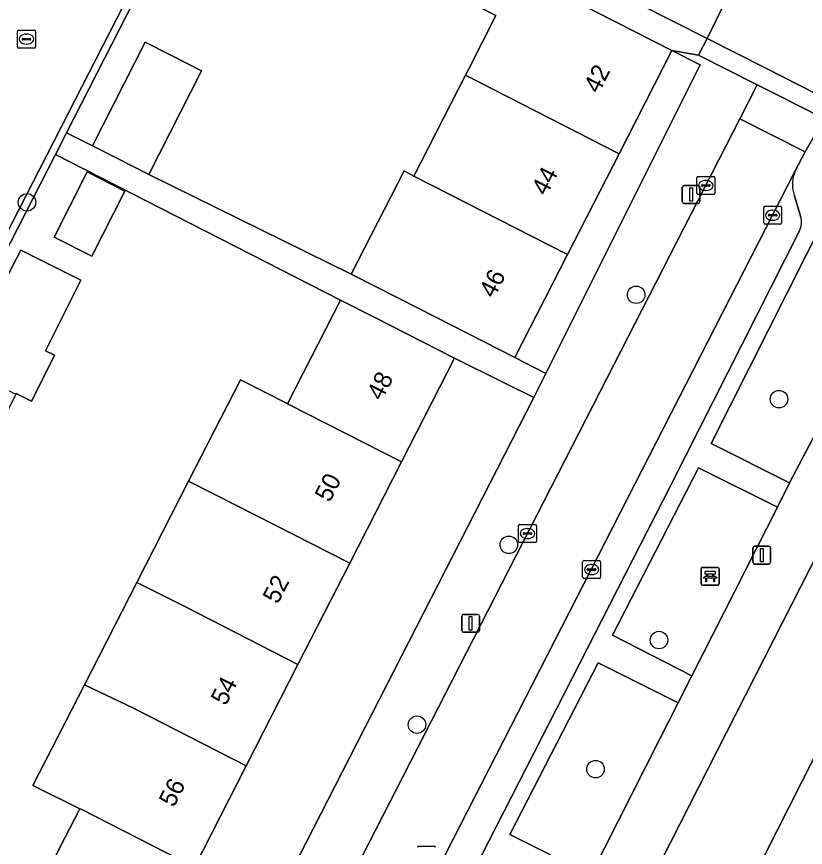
# Model space of a CAD drawing. Extents: x 160349 to 161355, y 381727 to 382854.
# Drawn here: x 160726.93 to 160770.96, y 382306.55 to 382352.95 of the extents above; entities that cross this region are included whole.
import ezdxf

# ---------------------------------------------------------------- set-up
doc = ezdxf.new("R2010")
doc.units = 0
for name, color, linetype in [('IMGEO_Bank', 7, 'Continuous'), ('IMGEO_Boom', 7, 'Continuous'), ('IMGEO_Erf', 7, 'Continuous'), ('IMGEO_Groenvoorziening', 7, 'Continuous'), ('IMGEO_Haag', 7, 'Continuous'), ('IMGEO_Kolk', 7, 'Continuous'), ('IMGEO_Lichtmast', 7, 'Continuous'), ('IMGEO_Pand', 7, 'Continuous'), ('IMGEO_Pand_nummerreeks', 7, 'Continuous'), ('IMGEO_Parkeervlak_open', 7, 'Continuous'), ('IMGEO_Rijbaan_lokaal_open', 7, 'Continuous'), ('IMGEO_Rioolput', 7, 'Continuous'), ('IMGEO_Voetpad_open', 7, 'Continuous')]:
    doc.layers.add(name, color=color, linetype=linetype)

msp = doc.modelspace()

# ---------------------------------------------------------------- linework, layer by layer
at = {"layer": 'IMGEO_Bank'}
for p, q in [((160765.138, 382321.269), (160765.138, 382322.11)), ((160765.138, 382322.11), (160765.138, 382321.269)), ((160765.213, 382322.194), (160766.054, 382322.194)), ((160766.054, 382322.194), (160765.213, 382322.194)), ((160766.138, 382322.119), (160766.138, 382321.278)), ((160766.138, 382321.278), (160766.138, 382322.119)), ((160765.835, 382321.592), (160765.442, 382321.592)), ((160765.447, 382321.7), (160765.447, 382321.806)), ((160765.491, 382321.806), (160765.491, 382321.7)), ((160765.779, 382321.812), (160765.497, 382321.812)), ((160765.497, 382321.694), (160765.779, 382321.694)), ((160765.785, 382321.7), (160765.785, 382321.806)), ((160765.829, 382321.806), (160765.829, 382321.7)), ((160766.063, 382321.194), (160765.222, 382321.194)), ((160765.222, 382321.194), (160766.063, 382321.194))]:
    msp.add_line(p, q, dxfattribs=at)
for points in [[(160765.441, 382321.812), (160765.355, 382321.812), (160765.355, 382321.973), (160765.918, 382321.973), (160765.918, 382321.812), (160765.835, 382321.812)], [(160765.385, 382321.592), (160765.243, 382321.592), (160765.355, 382321.694), (160765.441, 382321.694)], [(160765.435, 382321.585), (160765.435, 382321.378), (160765.392, 382321.378), (160765.392, 382321.585)], [(160765.835, 382321.694), (160765.918, 382321.694), (160766.03, 382321.592), (160765.891, 382321.592)], [(160765.885, 382321.585), (160765.885, 382321.378), (160765.841, 382321.378), (160765.841, 382321.585)]]:
    msp.add_lwpolyline(points, dxfattribs=at)
for centre, radius, start, end in [((160765.216, 382322.116), 0.0779, 92.4484, 184.2845), ((160765.216, 382322.116), 0.0779, 92.4484, 184.2845), ((160766.06, 382322.116), 0.0779, 2.4484, 94.2845), ((160766.06, 382322.116), 0.0779, 2.4484, 94.2845), ((160765.385, 382321.585), 0.00671, 2.8957, 87.1043), ((160765.442, 382321.585), 0.00671, 92.8957, 177.1043), ((160765.44, 382321.805), 0.00671, 2.8957, 87.1043), ((160765.44, 382321.701), 0.00671, 272.8957, 357.1043), ((160765.497, 382321.805), 0.00671, 92.8957, 177.1043), ((160765.497, 382321.701), 0.00671, 182.8957, 267.1043), ((160765.779, 382321.805), 0.00671, 2.8957, 87.1043), ((160765.779, 382321.701), 0.00671, 272.8957, 357.1043), ((160765.836, 382321.805), 0.00671, 92.8957, 177.1043), ((160765.836, 382321.701), 0.00671, 182.8957, 267.1043), ((160765.834, 382321.585), 0.00671, 2.8957, 87.1043), ((160765.891, 382321.585), 0.00671, 92.8957, 177.1043), ((160765.216, 382321.272), 0.0779, 182.4484, 274.2845), ((160765.216, 382321.272), 0.0779, 182.4484, 274.2845), ((160766.06, 382321.272), 0.0779, 272.4484, 4.2845), ((160766.06, 382321.272), 0.0779, 272.4484, 4.2845)]:
    msp.add_arc(centre, radius, start, end, dxfattribs=at)
at = {"layer": 'IMGEO_Boom'}
for centre in [(160727.51, 382342.584), (160761.511, 382337.419), (160769.48, 382331.589), (160754.403, 382323.455), (160762.783, 382318.131), (160749.273, 382313.407), (160759.24, 382310.923)]:
    msp.add_circle(centre, 0.489, dxfattribs=at)
at = {"layer": 'IMGEO_Erf'}
for points in [[(160753.685, 382353.012), (160752.724, 382353.503), (160753.965, 382355.931), (160745.447, 382360.153), (160745.299, 382360.226), (160742.757, 382361.508), (160739.849, 382355.822), (160735.595, 382357.997), (160732.663, 382352.257), (160729.719, 382346.462), (160731.155, 382345.732), (160734.099, 382351.527), (160735.498, 382350.816), (160737.252, 382349.924), (160734.308, 382344.129), (160745.608, 382338.576), (160748.554, 382344.333), (160749.107, 382344.051), (160751.982, 382349.679), (160752.164, 382350.035)], [(160763.498, 382351.061), (160760.554, 382345.299), (160757.678, 382339.67), (160754.736, 382333.911), (160756.469, 382333.026), (160765.081, 382350.252)], [(160729.024, 382340.636), (160730.817, 382344.166), (160730.875, 382344.28), (160732.975, 382343.213), (160731.124, 382339.569)], [(160726.9, 382331.907), (160726.879, 382331.865), (160724.078, 382326.201), (160721.121, 382320.222), (160718.54, 382315.002), (160716.37, 382316.087), (160718.957, 382321.257), (160721.965, 382327.272), (160724.789, 382332.918), (160724.434, 382333.097), (160724.521, 382333.272), (160723.875, 382333.608), (160727.17, 382339.907), (160730.518, 382338.237), (160728.543, 382334.288), (160729.047, 382334.036), (160727.871, 382331.683), (160727.765, 382331.47)], [(160755.792, 382331.673), (160754.104, 382332.518), (160751.377, 382333.881), (160748.416, 382328.085), (160745.525, 382322.427), (160742.634, 382316.767), (160739.742, 382311.107), (160736.851, 382305.448), (160733.96, 382299.79), (160731.069, 382294.13), (160728.177, 382288.471), (160725.286, 382282.812), (160722.395, 382277.152), (160719.504, 382271.493), (160716.613, 382265.834), (160713.721, 382260.174), (160710.767, 382254.392), (160715.129, 382252.163)]]:
    msp.add_lwpolyline(points, close=True, dxfattribs=at)
for points in [[(160728.877, 382305.615), (160729.644, 382307.116), (160730.413, 382308.622), (160730.459, 382308.713), (160727.843, 382310), (160730.719, 382315.629), (160733.643, 382321.351), (160736.53, 382327.002), (160739.422, 382332.662), (160742.059, 382331.332), (160742.09, 382331.393), (160745.008, 382337.111), (160729.098, 382345.248), (160688.461, 382265.787)], [(160781.126, 382341.611), (160738.964, 382258.729), (160737.898, 382256.951), (160734.312, 382250), (160733.108, 382247.631), (160735.817, 382246.255), (160737.731, 382250), (160738.743, 382251.98), (160741.601, 382257.573), (160744.459, 382263.165), (160747.317, 382268.759), (160749.187, 382267.808), (160751.97, 382273.278), (160754.753, 382278.749), (160757.536, 382284.218), (160760.319, 382289.688), (160763.102, 382295.158), (160765.885, 382300.628), (160768.667, 382306.097), (160771.451, 382311.568)]]:
    msp.add_lwpolyline(points, dxfattribs=at)
at = {"layer": 'IMGEO_Groenvoorziening'}
for points in [[(160729.098, 382345.248), (160729.719, 382346.462), (160732.663, 382352.257), (160735.595, 382357.997), (160735.246, 382358.167), (160687.321, 382264.602), (160687.672, 382264.425), (160688.461, 382265.787)], [(160779.938, 382345.646), (160775.257, 382348.083), (160765.691, 382329.113), (160770.077, 382326.909)], [(160764.623, 382316.13), (160769.395, 382325.56), (160764.996, 382327.759), (160760.193, 382318.413)], [(160758.975, 382305.009), (160762.822, 382312.572), (160763.858, 382314.619), (160759.393, 382316.858), (160754.468, 382307.275)]]:
    msp.add_lwpolyline(points, close=True, dxfattribs=at)
at = {"layer": 'IMGEO_Haag'}
msp.add_lwpolyline([(160729.719, 382346.462), (160732.663, 382352.257), (160735.595, 382357.997), (160735.246, 382358.167), (160687.321, 382264.602), (160687.672, 382264.425), (160688.461, 382265.787), (160729.098, 382345.248)], close=True, dxfattribs=at)
at = {"layer": 'IMGEO_Kolk'}
for p, q in [((160726.979, 382351.272), (160726.979, 382352.124)), ((160727.054, 382352.198), (160727.906, 382352.198)), ((160727.98, 382352.124), (160727.98, 382351.272)), ((160727.238, 382351.692), (160727.238, 382351.704)), ((160727.676, 382351.655), (160727.278, 382351.655)), ((160727.281, 382351.741), (160727.679, 382351.741)), ((160727.467, 382351.978), (160727.492, 382351.978)), ((160727.722, 382351.704), (160727.722, 382351.692)), ((160727.906, 382351.198), (160727.054, 382351.198)), ((160727.49, 382351.418), (160727.465, 382351.418)), ((160764.897, 382343.097), (160764.897, 382343.949)), ((160764.972, 382344.023), (160765.824, 382344.023)), ((160765.385, 382343.803), (160765.41, 382343.803)), ((160765.898, 382343.949), (160765.898, 382343.097)), ((160765.156, 382343.517), (160765.156, 382343.529)), ((160765.594, 382343.48), (160765.196, 382343.48)), ((160765.199, 382343.566), (160765.597, 382343.566)), ((160765.64, 382343.529), (160765.64, 382343.517)), ((160765.824, 382343.023), (160764.972, 382343.023)), ((160765.408, 382343.243), (160765.383, 382343.243)), ((160768.704, 382342.362), (160769.556, 382342.362)), ((160768.629, 382341.436), (160768.629, 382342.288)), ((160768.931, 382341.905), (160769.329, 382341.905)), ((160769.117, 382342.142), (160769.142, 382342.142)), ((160769.63, 382342.288), (160769.63, 382341.436)), ((160768.888, 382341.856), (160768.888, 382341.868)), ((160769.326, 382341.819), (160768.928, 382341.819)), ((160769.14, 382341.582), (160769.115, 382341.582)), ((160769.372, 382341.868), (160769.372, 382341.856)), ((160769.556, 382341.362), (160768.704, 382341.362)), ((160754.943, 382323.657), (160754.943, 382324.509)), ((160755.018, 382324.583), (160755.87, 382324.583)), ((160755.431, 382324.363), (160755.456, 382324.363)), ((160755.944, 382324.509), (160755.944, 382323.657)), ((160755.202, 382324.077), (160755.202, 382324.089)), ((160755.64, 382324.04), (160755.242, 382324.04)), ((160755.245, 382324.126), (160755.643, 382324.126)), ((160755.454, 382323.803), (160755.429, 382323.803)), ((160755.686, 382324.089), (160755.686, 382324.077)), ((160755.87, 382323.583), (160755.018, 382323.583)), ((160758.524, 382321.643), (160758.524, 382322.495)), ((160758.599, 382322.569), (160759.451, 382322.569)), ((160759.525, 382322.495), (160759.525, 382321.643)), ((160758.783, 382322.063), (160758.783, 382322.075)), ((160759.221, 382322.026), (160758.823, 382322.026)), ((160758.826, 382322.112), (160759.224, 382322.112)), ((160759.012, 382322.349), (160759.037, 382322.349)), ((160759.267, 382322.075), (160759.267, 382322.063)), ((160759.451, 382321.569), (160758.599, 382321.569)), ((160759.035, 382321.789), (160759.01, 382321.789))]:
    msp.add_line(p, q, dxfattribs=at)
for points in [[(160726.979, 382351.272), (160726.979, 382352.124)], [(160727.054, 382352.198), (160727.906, 382352.198)], [(160727.98, 382352.124), (160727.98, 382351.272)], [(160727.906, 382351.198), (160727.054, 382351.198)], [(160764.897, 382343.097), (160764.897, 382343.949)], [(160764.972, 382344.023), (160765.824, 382344.023)], [(160765.898, 382343.949), (160765.898, 382343.097)], [(160765.824, 382343.023), (160764.972, 382343.023)], [(160768.704, 382342.362), (160769.556, 382342.362)], [(160768.629, 382341.436), (160768.629, 382342.288)], [(160769.63, 382342.288), (160769.63, 382341.436)], [(160769.556, 382341.362), (160768.704, 382341.362)], [(160754.943, 382323.657), (160754.943, 382324.509)], [(160755.018, 382324.583), (160755.87, 382324.583)], [(160755.944, 382324.509), (160755.944, 382323.657)], [(160755.87, 382323.583), (160755.018, 382323.583)], [(160758.524, 382321.643), (160758.524, 382322.495)], [(160758.599, 382322.569), (160759.451, 382322.569)], [(160759.525, 382322.495), (160759.525, 382321.643)], [(160759.451, 382321.569), (160758.599, 382321.569)]]:
    msp.add_lwpolyline(points, dxfattribs=at)
for centre, radius, start, end in [((160727.056, 382352.122), 0.0765, 91.552, 178.448), ((160727.056, 382352.122), 0.0765, 91.552, 178.448), ((160727.904, 382352.122), 0.0765, 1.552, 88.448), ((160727.904, 382352.122), 0.0765, 1.552, 88.448), ((160727.278, 382351.701), 0.0403, 85.8775, 175.7526), ((160727.275, 382351.691), 0.0366, 178.938, 274.7102), ((160727.679, 382351.698), 0.043, 264.8664, 352.4533), ((160727.683, 382351.703), 0.0386, 1.7309, 96.639), ((160727.056, 382351.274), 0.0765, 181.552, 268.448), ((160727.056, 382351.274), 0.0765, 181.552, 268.448), ((160727.904, 382351.274), 0.0765, 271.552, 358.448), ((160727.904, 382351.274), 0.0765, 271.552, 358.448), ((160764.974, 382343.947), 0.0765, 91.552, 178.448), ((160764.974, 382343.947), 0.0765, 91.552, 178.448), ((160765.822, 382343.947), 0.0765, 1.552, 88.448), ((160765.822, 382343.947), 0.0765, 1.552, 88.448), ((160765.196, 382343.526), 0.0403, 85.8775, 175.7526), ((160765.193, 382343.516), 0.0366, 178.938, 274.7102), ((160765.597, 382343.523), 0.043, 264.8664, 352.4533), ((160765.601, 382343.528), 0.0386, 1.7309, 96.639), ((160764.974, 382343.099), 0.0765, 181.552, 268.448), ((160764.974, 382343.099), 0.0765, 181.552, 268.448), ((160765.822, 382343.099), 0.0765, 271.552, 358.448), ((160765.822, 382343.099), 0.0765, 271.552, 358.448), ((160768.706, 382342.286), 0.0765, 91.552, 178.448), ((160768.706, 382342.286), 0.0765, 91.552, 178.448), ((160769.554, 382342.286), 0.0765, 1.552, 88.448), ((160769.554, 382342.286), 0.0765, 1.552, 88.448), ((160768.928, 382341.865), 0.0403, 85.8775, 175.7526), ((160769.333, 382341.867), 0.0386, 1.7309, 96.639), ((160768.706, 382341.438), 0.0765, 181.552, 268.448), ((160768.706, 382341.438), 0.0765, 181.552, 268.448), ((160768.925, 382341.855), 0.0366, 178.938, 274.7102), ((160769.329, 382341.862), 0.043, 264.8664, 352.4533), ((160769.554, 382341.438), 0.0765, 271.552, 358.448), ((160769.554, 382341.438), 0.0765, 271.552, 358.448), ((160755.02, 382324.507), 0.0765, 91.552, 178.448), ((160755.02, 382324.507), 0.0765, 91.552, 178.448), ((160755.868, 382324.507), 0.0765, 1.552, 88.448), ((160755.868, 382324.507), 0.0765, 1.552, 88.448), ((160755.242, 382324.086), 0.0403, 85.8775, 175.7526), ((160755.239, 382324.076), 0.0366, 178.938, 274.7102), ((160755.643, 382324.083), 0.043, 264.8664, 352.4533), ((160755.647, 382324.088), 0.0386, 1.7309, 96.639), ((160755.02, 382323.659), 0.0765, 181.552, 268.448), ((160755.02, 382323.659), 0.0765, 181.552, 268.448), ((160755.868, 382323.659), 0.0765, 271.552, 358.448), ((160755.868, 382323.659), 0.0765, 271.552, 358.448), ((160758.601, 382322.493), 0.0765, 91.552, 178.448), ((160758.601, 382322.493), 0.0765, 91.552, 178.448), ((160759.449, 382322.493), 0.0765, 1.552, 88.448), ((160759.449, 382322.493), 0.0765, 1.552, 88.448), ((160758.823, 382322.072), 0.0403, 85.8775, 175.7526), ((160758.82, 382322.062), 0.0366, 178.938, 274.7102), ((160759.224, 382322.069), 0.043, 264.8664, 352.4533), ((160759.228, 382322.074), 0.0386, 1.7309, 96.639), ((160758.601, 382321.645), 0.0765, 181.552, 268.448), ((160758.601, 382321.645), 0.0765, 181.552, 268.448), ((160759.449, 382321.645), 0.0765, 271.552, 358.448), ((160759.449, 382321.645), 0.0765, 271.552, 358.448)]:
    msp.add_arc(centre, radius, start, end, dxfattribs=at)
for centre, major_axis, ratio, start_param, end_param in [((160727.466, 382351.698), (-0.387, 0.002), 0.722429, 4.712389, 7.853982), ((160727.491, 382351.698), (-0.39, 0.002), 0.717154, 1.570796, 4.712389), ((160765.384, 382343.523), (-0.387, 0.002), 0.722429, 4.712389, 7.853982), ((160765.409, 382343.523), (-0.39, 0.002), 0.717154, 1.570796, 4.712389), ((160769.116, 382341.862), (-0.387, 0.002), 0.722429, 4.712389, 7.853982), ((160769.141, 382341.862), (-0.39, 0.002), 0.717154, 1.570796, 4.712389), ((160755.43, 382324.083), (-0.387, 0.002), 0.722429, 4.712389, 7.853982), ((160755.455, 382324.083), (-0.39, 0.002), 0.717154, 1.570796, 4.712389), ((160759.011, 382322.069), (-0.387, 0.002), 0.722429, 4.712389, 7.853982), ((160759.036, 382322.069), (-0.39, 0.002), 0.717154, 1.570796, 4.712389)]:
    msp.add_ellipse(centre, major_axis=major_axis, ratio=ratio, start_param=start_param, end_param=end_param, dxfattribs=at)
at = {"layer": 'IMGEO_Lichtmast'}
for p, q in [((160764.082, 382342.622), (160764.082, 382343.422)), ((160764.082, 382343.422), (160764.082, 382342.622)), ((160764.182, 382343.522), (160764.972, 382343.522)), ((160764.972, 382343.522), (160764.182, 382343.522)), ((160765.072, 382343.422), (160765.072, 382342.622)), ((160765.072, 382342.622), (160765.072, 382343.422)), ((160764.972, 382342.522), (160764.182, 382342.522)), ((160764.182, 382342.522), (160764.972, 382342.522)), ((160768.123, 382323.377), (160768.913, 382323.377)), ((160768.913, 382323.377), (160768.123, 382323.377)), ((160768.023, 382322.477), (160768.023, 382323.277)), ((160768.023, 382323.277), (160768.023, 382322.477)), ((160769.013, 382323.277), (160769.013, 382322.477)), ((160769.013, 382322.477), (160769.013, 382323.277)), ((160768.913, 382322.377), (160768.123, 382322.377)), ((160768.123, 382322.377), (160768.913, 382322.377)), ((160751.772, 382318.669), (160751.772, 382319.469)), ((160751.772, 382319.469), (160751.772, 382318.669)), ((160751.872, 382319.569), (160752.662, 382319.569)), ((160752.662, 382319.569), (160751.872, 382319.569)), ((160752.762, 382319.469), (160752.762, 382318.669)), ((160752.762, 382318.669), (160752.762, 382319.469)), ((160752.662, 382318.569), (160751.872, 382318.569)), ((160751.872, 382318.569), (160752.662, 382318.569))]:
    msp.add_line(p, q, dxfattribs=at)
for points in [[(160764.502, 382343.397), (160764.652, 382343.397), (160764.652, 382342.647), (160764.502, 382342.647), (160764.502, 382343.397)], [(160768.443, 382323.252), (160768.593, 382323.252), (160768.593, 382322.502), (160768.443, 382322.502), (160768.443, 382323.252)], [(160752.192, 382319.444), (160752.342, 382319.444), (160752.342, 382318.694), (160752.192, 382318.694), (160752.192, 382319.444)]]:
    msp.add_lwpolyline(points, dxfattribs=at)
for centre, start, end in [((160764.182, 382343.422), 90, 180), ((160764.182, 382343.422), 90, 180), ((160764.972, 382343.422), 0, 90), ((160764.972, 382343.422), 360, 90), ((160764.182, 382342.622), 180, 270), ((160764.182, 382342.622), 180, 270), ((160764.972, 382342.622), 270, 0), ((160764.972, 382342.622), 270, 0), ((160768.123, 382323.277), 90, 180), ((160768.123, 382323.277), 90, 180), ((160768.913, 382323.277), 0, 90), ((160768.913, 382323.277), 360, 90), ((160768.123, 382322.477), 180, 270), ((160768.123, 382322.477), 180, 270), ((160768.913, 382322.477), 270, 0), ((160768.913, 382322.477), 270, 0), ((160751.872, 382319.469), 90, 180), ((160751.872, 382319.469), 90, 180), ((160752.662, 382319.469), 0, 90), ((160752.662, 382319.469), 360, 90), ((160751.872, 382318.669), 180, 270), ((160751.872, 382318.669), 180, 270), ((160752.662, 382318.669), 270, 0), ((160752.662, 382318.669), 270, 0)]:
    msp.add_arc(centre, 0.1, start, end, dxfattribs=at)
at = {"layer": 'IMGEO_Pand'}
for points in [[(160763.498, 382351.061), (160753.965, 382355.931), (160752.724, 382353.503), (160753.685, 382353.012), (160752.164, 382350.035), (160751.982, 382349.679), (160760.554, 382345.299)], [(160735.498, 382350.816), (160734.099, 382351.527), (160731.155, 382345.732), (160732.554, 382345.021), (160734.308, 382344.129), (160737.252, 382349.924)], [(160751.982, 382349.679), (160749.107, 382344.051), (160757.678, 382339.67), (160760.554, 382345.299)], [(160730.817, 382344.166), (160729.024, 382340.636), (160731.124, 382339.569), (160732.975, 382343.213), (160730.875, 382344.28)], [(160757.678, 382339.67), (160749.107, 382344.051), (160748.554, 382344.333), (160745.608, 382338.576), (160748.281, 382337.208), (160750.284, 382336.185), (160754.736, 382333.911)], [(160730.518, 382338.237), (160727.17, 382339.907), (160723.875, 382333.608), (160724.521, 382333.272), (160724.434, 382333.097), (160724.789, 382332.918), (160726.879, 382331.865), (160726.9, 382331.907), (160727.765, 382331.47), (160727.871, 382331.683), (160729.047, 382334.036), (160728.543, 382334.288)], [(160751.377, 382333.881), (160746.925, 382336.156), (160745.008, 382337.111), (160742.09, 382331.393), (160742.059, 382331.332), (160742.129, 382331.297), (160748.416, 382328.085)], [(160748.416, 382328.085), (160742.129, 382331.297), (160742.059, 382331.332), (160739.422, 382332.662), (160736.53, 382327.002), (160739.238, 382325.638), (160745.525, 382322.427)], [(160742.634, 382316.767), (160745.525, 382322.427), (160739.238, 382325.638), (160736.53, 382327.002), (160733.643, 382321.351), (160736.348, 382319.979)], [(160742.634, 382316.767), (160736.348, 382319.979), (160733.643, 382321.351), (160730.719, 382315.629), (160733.456, 382314.319), (160739.742, 382311.107)], [(160739.742, 382311.107), (160733.456, 382314.319), (160730.719, 382315.629), (160727.843, 382310), (160730.459, 382308.713), (160730.566, 382308.66), (160736.851, 382305.448)], [(160768.667, 382306.097), (160775.503, 382302.618), (160776.056, 382302.333), (160778.291, 382301.193), (160781.081, 382306.667), (160778.841, 382307.807), (160771.451, 382311.568)], [(160736.851, 382305.448), (160730.566, 382308.66), (160730.459, 382308.713), (160730.413, 382308.622), (160729.644, 382307.116), (160728.877, 382305.615), (160727.596, 382303.108), (160727.568, 382303.053), (160727.675, 382303), (160733.96, 382299.79)]]:
    msp.add_lwpolyline(points, close=True, dxfattribs=at)
at = {"layer": 'IMGEO_Parkeervlak_open'}
for points in [[(160770.321, 382344.149), (160770.391, 382344.334), (160744.752, 382294.201), (160743.527, 382291.806), (160722.147, 382250), (160709.35, 382224.998)], [(160770.696, 382341.76), (160770.329, 382342.991)], [(160712.131, 382226.605), (160724.188, 382250), (160728.771, 382258.894), (160763.426, 382326.742), (160770.626, 382340.985)]]:
    msp.add_lwpolyline(points, dxfattribs=at)
for centre, radius, start, end in [((160772.101, 382343.582), 1.868, 162.3383, 198.4533), ((160769.683, 382341.461), 1.056, 333.2207, 16.4572)]:
    msp.add_arc(centre, radius, start, end, dxfattribs=at)
at = {"layer": 'IMGEO_Rijbaan_lokaal_open'}
for points in [[(160770.739, 382356.551), (160767.415, 382355.692), (160765.468, 382351.729), (160768.745, 382350.07), (160772.475, 382348.182), (160773.986, 382347.417), (160774.537, 382348.455), (160774.902, 382349.142), (160778.364, 382355.957), (160778.435, 382356.096), (160791.132, 382380.913)], [(160747.512, 382360.818), (160761.646, 382353.664), (160765.468, 382351.729), (160767.415, 382355.692)]]:
    msp.add_lwpolyline(points, dxfattribs=at)
msp.add_lwpolyline([(160770.391, 382344.334), (160770.943, 382345.399), (160767.303, 382347.242), (160741.101, 382296.066), (160744.752, 382294.201)], close=True, dxfattribs=at)
at = {"layer": 'IMGEO_Rioolput'}
msp.add_line((160749.378, 382306.626), (160750.23, 382306.626), dxfattribs=at)
msp.add_lwpolyline([(160749.378, 382306.626), (160750.23, 382306.626)], dxfattribs=at)
for centre, start, end in [((160749.38, 382306.55), 91.552, 178.448), ((160749.38, 382306.55), 91.552, 178.448), ((160750.228, 382306.55), 1.552, 88.448), ((160750.228, 382306.55), 1.552, 88.448)]:
    msp.add_arc(centre, 0.0765, start, end, dxfattribs=at)
at = {"layer": 'IMGEO_Voetpad_open'}
for points in [[(160687.321, 382264.602), (160735.246, 382358.167), (160735.595, 382357.997), (160737.749, 382362.211), (160731.536, 382365.326), (160725.242, 382353.001), (160718.612, 382340.017), (160711.982, 382327.032), (160705.351, 382314.047), (160698.72, 382301.061)], [(160746.714, 382360.821), (160745.447, 382360.153), (160753.965, 382355.931), (160763.498, 382351.061), (160764.998, 382350.801), (160765.468, 382351.729), (160761.646, 382353.664)], [(160717.222, 382249.458), (160717.502, 382250), (160718.788, 382252.487), (160739.875, 382293.672), (160741.101, 382296.066), (160767.303, 382347.242), (160768.273, 382349.143), (160764.998, 382350.801), (160763.498, 382351.061), (160765.081, 382350.252), (160756.469, 382333.026), (160755.792, 382331.673), (160715.129, 382252.163), (160714.493, 382250.92), (160712.637, 382251.813), (160711.717, 382250), (160702.34, 382231.516), (160707.001, 382229.593)], [(160752.454, 382291.906), (160752.579, 382292.088), (160753.354, 382293.959), (160748.804, 382296.252), (160753.658, 382305.698), (160758.146, 382303.38), (160758.975, 382305.009), (160754.468, 382307.275), (160759.393, 382316.858), (160763.858, 382314.619), (160764.623, 382316.13), (160760.193, 382318.413), (160764.996, 382327.759), (160769.395, 382325.56), (160770.077, 382326.909), (160765.691, 382329.113), (160775.257, 382348.083), (160774.537, 382348.455), (160773.986, 382347.417), (160772.475, 382348.182), (160772.004, 382347.255), (160770.943, 382345.399), (160770.391, 382344.334), (160770.321, 382344.149)], [(160779.938, 382345.646), (160770.077, 382326.909), (160769.395, 382325.56), (160764.623, 382316.13), (160763.858, 382314.619), (160762.822, 382312.572), (160758.975, 382305.009), (160758.146, 382303.38), (160753.354, 382293.959), (160752.579, 382292.088), (160752.454, 382291.906), (160751.087, 382289.236), (160748.796, 382284.772), (160747.891, 382283.002), (160747.831, 382282.848), (160746.779, 382281.034), (160742.138, 382271.911), (160741.3, 382270.262), (160736.425, 382260.679)], [(160770.329, 382342.991), (160770.696, 382341.76)], [(160738.964, 382258.729), (160781.126, 382341.611)], [(160770.626, 382340.985), (160763.426, 382326.742), (160728.771, 382258.894), (160724.188, 382250), (160712.131, 382226.605)]]:
    msp.add_lwpolyline(points, dxfattribs=at)
for points in [[(160765.468, 382351.729), (160764.998, 382350.801), (160768.273, 382349.143), (160772.004, 382347.255), (160772.475, 382348.182), (160768.745, 382350.07)], [(160772.004, 382347.255), (160768.273, 382349.143), (160767.303, 382347.242), (160770.943, 382345.399)], [(160734.308, 382344.129), (160732.554, 382345.021), (160731.155, 382345.732), (160729.719, 382346.462), (160729.098, 382345.248), (160745.008, 382337.111), (160746.925, 382336.156), (160751.377, 382333.881), (160754.104, 382332.518), (160755.792, 382331.673), (160756.469, 382333.026), (160754.736, 382333.911), (160750.284, 382336.185), (160748.281, 382337.208), (160745.608, 382338.576)]]:
    msp.add_lwpolyline(points, close=True, dxfattribs=at)
for centre, radius, start, end in [((160772.101, 382343.582), 1.868, 162.3383, 198.4533), ((160769.683, 382341.461), 1.056, 333.2207, 16.4572)]:
    msp.add_arc(centre, radius, start, end, dxfattribs=at)

# ---------------------------------------------------------------- texts
at = {"layer": 'IMGEO_Pand_nummerreeks'}
for s, rotation, p in [('42', 62.9394, (160759.416, 382348.611)), ('44', 62.9373, (160756.498, 382342.896)), ('46', 62.9373, (160753.577, 382337.18)), ('48', 62.9394, (160747.308, 382331.455)), ('50', 62.9394, (160744.407, 382325.778)), ('52', 62.938, (160741.504, 382320.095)), ('54', 62.938, (160738.605, 382314.419)), ('56', 62.9394, (160735.704, 382308.741))]:
    msp.add_text(s, height=1, rotation=rotation, dxfattribs=at).set_placement(p)

doc.saveas('drawing.dxf')
